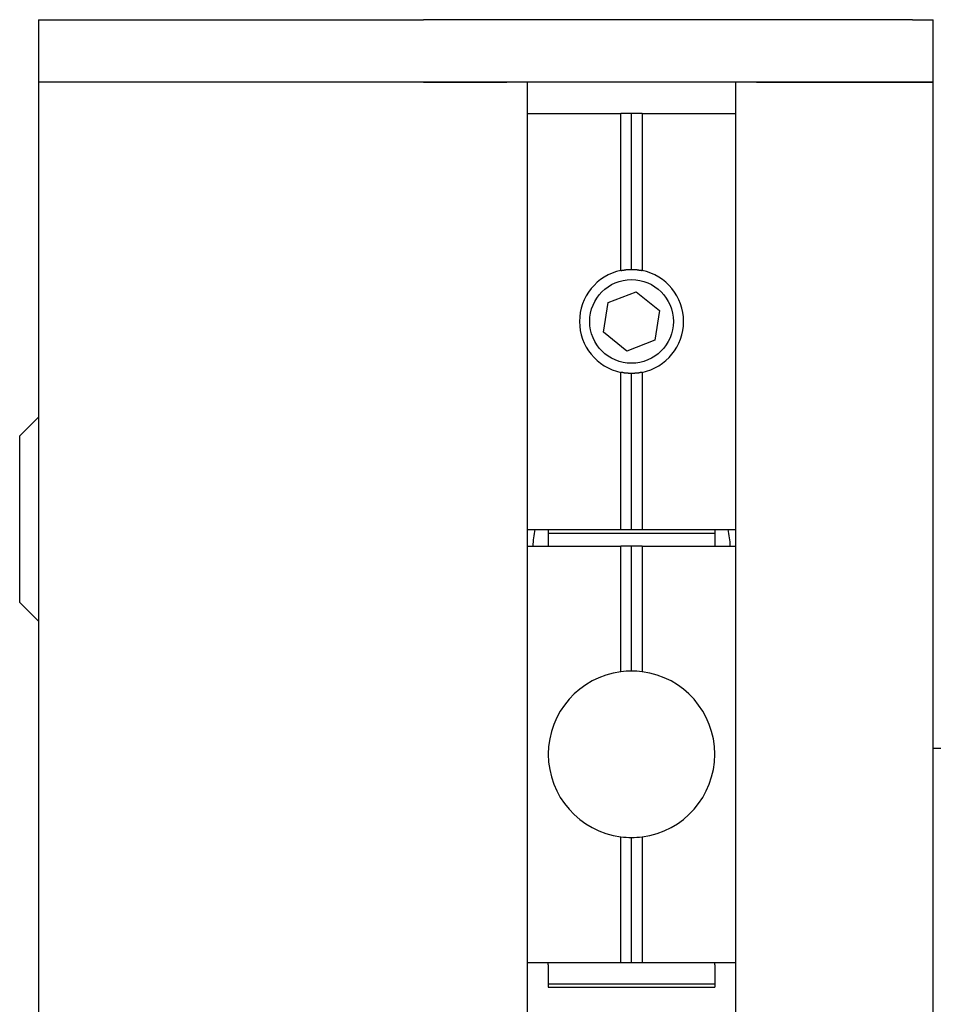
# Model space of a CAD drawing. Extents: x 1107 to 4046, y 937 to 3355.
# Tile 412 of 656: x 2081 to 2125, y 2717 to 2764. Entities that reach past the tile are written whole.
import ezdxf

# ---------------------------------------------------------------- set-up
doc = ezdxf.new("R2010")
doc.units = 0
doc.layers.add('KF_VIDA_L___C_REAR', color=7, linetype='CONTINUOUS')

# ---------------------------------------------------------------- blocks, each defined once
blk = doc.blocks.new('KF_VIDA_L___C_REAR')
at = {"layer": 'KF_VIDA_L___C_REAR'}
for p, q in [((-105, 1075), (-86.5, 1075)), ((-105, 1075), (-105, 1072)), ((-63, 1075), (-86.5, 1075)), ((-63, 1075), (-62, 1075)), ((-62, 1072), (-62, 1075)), ((-86.5, 1072), (-105, 1072)), ((-86.5, 1072), (-105, 1072)), ((-105, 1072), (-105, 908)), ((-63, 1072), (-86.5, 1072)), ((-86.5, 1072), (-82.5, 1072)), ((-81.5, 946.356158), (-81.5, 1072)), ((-71.5, 1072), (-71.5, 946.356158)), ((-70.5, 1072), (-63, 1072)), ((-62, 1072), (-63, 1072)), ((-63, 1072), (-62, 1072)), ((-62, 908), (-62, 1072)), ((-81.5, 1070.5), (-77.01, 1070.5)), ((-77.01, 1062.947427), (-77.01, 1070.5)), ((-76.5, 1070.5), (-77.01, 1070.5)), ((-76.5, 1063), (-76.5, 1070.5)), ((-75.99, 1070.5), (-76.5, 1070.5)), ((-75.99, 1070.5), (-75.99, 1062.947427)), ((-75.99, 1070.5), (-71.5, 1070.5)), ((-77.623818, 1061.405741), (-76.277514, 1061.926125)), ((-76.277514, 1061.926125), (-75.153696, 1061.020384)), ((-77.846304, 1059.979616), (-77.623818, 1061.405741)), ((-75.153696, 1061.020384), (-75.376182, 1059.594259)), ((-76.722486, 1059.073875), (-77.846304, 1059.979616)), ((-75.376182, 1059.594259), (-76.722486, 1059.073875)), ((-77.01, 1050.5), (-77.01, 1058.052573)), ((-76.5, 1050.5), (-76.5, 1058)), ((-75.99, 1058.052573), (-75.99, 1050.5)), ((-105.9, 1055), (-105, 1055.9)), ((-105.9, 1047), (-105.9, 1055)), ((-81.5, 1050.5), (-77.01, 1050.5)), ((-80.5, 1050.5), (-80.5, 1050.331847)), ((-77.01, 1050.5), (-76.5, 1050.5)), ((-76.5, 1050.5), (-75.99, 1050.5)), ((-75.99, 1050.5), (-71.5, 1050.5)), ((-72.5, 1050.5), (-72.5, 1050.331847)), ((-80.5, 1050.331847), (-80.5, 1049.7)), ((-80.5, 1050.331847), (-72.5, 1050.331847)), ((-72.5, 1050.331847), (-72.5, 1049.7)), ((-81.5, 1049.7), (-77.01, 1049.7)), ((-77.01, 1043.667354), (-77.01, 1049.7)), ((-76.5, 1049.7), (-77.01, 1049.7)), ((-76.5, 1043.7), (-76.5, 1049.7)), ((-75.99, 1049.7), (-76.5, 1049.7)), ((-75.99, 1049.7), (-75.99, 1043.667354)), ((-75.99, 1049.7), (-71.5, 1049.7)), ((-105.9, 1047), (-105, 1046.1)), ((-62, 1040), (62, 1040)), ((-77.01, 1029.7), (-77.01, 1035.732646)), ((-76.5, 1029.7), (-76.5, 1035.7)), ((-75.99, 1035.732646), (-75.99, 1029.7)), ((-81.5, 1029.7), (-77.01, 1029.7)), ((-80.5, 1029.588535), (-80.5, 1029.7)), ((-77.01, 1029.7), (-76.5, 1029.7)), ((-76.5, 1029.7), (-75.99, 1029.7)), ((-75.99, 1029.7), (-71.5, 1029.7)), ((-72.5, 1029.588535), (-72.5, 1029.7)), ((-80.5, 1029.588535), (-80.5, 1028.668153)), ((-72.5, 1029.588535), (-72.5, 1028.668153)), ((-80.5, 1028.668153), (-80.5, 1028.5)), ((-80.5, 1028.668153), (-72.5, 1028.668153)), ((-72.5, 1028.668153), (-72.5, 1028.5)), ((-80.5, 1028.5), (-72.5, 1028.5))]:
    blk.add_line(p, q, dxfattribs=at)
for points in [[(-77.01, 1062.95, 0), (-77.006, 1062.95, 0), (-77.0021, 1062.95, 0), (-76.9981, 1062.95, 0), (-76.9942, 1062.95, 0), (-76.9902, 1062.95, 0), (-76.9863, 1062.95, 0), (-76.9823, 1062.95, 0), (-76.9783, 1062.95, 0), (-76.9744, 1062.95, 0), (-76.9704, 1062.96, 0), (-76.9664, 1062.96, 0), (-76.9625, 1062.96, 0), (-76.9585, 1062.96, 0), (-76.9545, 1062.96, 0), (-76.9505, 1062.96, 0), (-76.9466, 1062.96, 0), (-76.9426, 1062.96, 0), (-76.9386, 1062.96, 0), (-76.9346, 1062.96, 0), (-76.9306, 1062.96, 0), (-76.9267, 1062.96, 0), (-76.9227, 1062.96, 0), (-76.9187, 1062.96, 0), (-76.9147, 1062.97, 0), (-76.9107, 1062.97, 0), (-76.9067, 1062.97, 0), (-76.9027, 1062.97, 0), (-76.8987, 1062.97, 0), (-76.8948, 1062.97, 0), (-76.8908, 1062.97, 0), (-76.8868, 1062.97, 0), (-76.8828, 1062.97, 0), (-76.8788, 1062.97, 0), (-76.8748, 1062.97, 0), (-76.8708, 1062.97, 0), (-76.8668, 1062.97, 0), (-76.8628, 1062.97, 0), (-76.8588, 1062.97, 0), (-76.8548, 1062.97, 0), (-76.8507, 1062.98, 0), (-76.8467, 1062.98, 0), (-76.8427, 1062.98, 0), (-76.8387, 1062.98, 0), (-76.8347, 1062.98, 0), (-76.8307, 1062.98, 0), (-76.8267, 1062.98, 0), (-76.8227, 1062.98, 0), (-76.8187, 1062.98, 0), (-76.8147, 1062.98, 0), (-76.8106, 1062.98, 0), (-76.8066, 1062.98, 0), (-76.8026, 1062.98, 0), (-76.7986, 1062.98, 0), (-76.7946, 1062.98, 0), (-76.7905, 1062.98, 0), (-76.7865, 1062.98, 0), (-76.7825, 1062.98, 0), (-76.7785, 1062.98, 0), (-76.7745, 1062.98, 0), (-76.7704, 1062.99, 0), (-76.7664, 1062.99, 0), (-76.7624, 1062.99, 0), (-76.7584, 1062.99, 0), (-76.7543, 1062.99, 0), (-76.7503, 1062.99, 0), (-76.7463, 1062.99, 0), (-76.7423, 1062.99, 0), (-76.7382, 1062.99, 0), (-76.7342, 1062.99, 0), (-76.7302, 1062.99, 0), (-76.7261, 1062.99, 0), (-76.7221, 1062.99, 0), (-76.7181, 1062.99, 0), (-76.714, 1062.99, 0), (-76.71, 1062.99, 0), (-76.706, 1062.99, 0), (-76.7019, 1062.99, 0), (-76.6979, 1062.99, 0), (-76.6939, 1062.99, 0), (-76.6898, 1062.99, 0), (-76.6858, 1062.99, 0), (-76.6818, 1062.99, 0), (-76.6777, 1062.99, 0), (-76.6737, 1062.99, 0), (-76.6697, 1062.99, 0), (-76.6656, 1062.99, 0), (-76.6616, 1062.99, 0), (-76.6575, 1063, 0), (-76.6535, 1063, 0), (-76.6495, 1063, 0), (-76.6454, 1063, 0), (-76.6414, 1063, 0), (-76.6373, 1063, 0), (-76.6333, 1063, 0), (-76.6293, 1063, 0), (-76.6252, 1063, 0), (-76.6212, 1063, 0), (-76.6171, 1063, 0), (-76.6131, 1063, 0), (-76.6091, 1063, 0), (-76.605, 1063, 0), (-76.601, 1063, 0), (-76.5969, 1063, 0), (-76.5929, 1063, 0), (-76.5889, 1063, 0), (-76.5848, 1063, 0), (-76.5808, 1063, 0), (-76.5767, 1063, 0), (-76.5727, 1063, 0), (-76.5687, 1063, 0), (-76.5646, 1063, 0), (-76.5606, 1063, 0), (-76.5565, 1063, 0), (-76.5525, 1063, 0), (-76.5485, 1063, 0), (-76.5444, 1063, 0), (-76.5404, 1063, 0), (-76.5363, 1063, 0), (-76.5323, 1063, 0), (-76.5283, 1063, 0), (-76.5242, 1063, 0), (-76.5202, 1063, 0), (-76.5162, 1063, 0), (-76.5121, 1063, 0), (-76.5081, 1063, 0), (-76.504, 1063, 0), (-76.5, 1063, 0)], [(-76.5, 1063, 0), (-76.496, 1063, 0), (-76.4919, 1063, 0), (-76.4879, 1063, 0), (-76.4838, 1063, 0), (-76.4798, 1063, 0), (-76.4758, 1063, 0), (-76.4717, 1063, 0), (-76.4677, 1063, 0), (-76.4637, 1063, 0), (-76.4596, 1063, 0), (-76.4556, 1063, 0), (-76.4515, 1063, 0), (-76.4475, 1063, 0), (-76.4435, 1063, 0), (-76.4394, 1063, 0), (-76.4354, 1063, 0), (-76.4313, 1063, 0), (-76.4273, 1063, 0), (-76.4233, 1063, 0), (-76.4192, 1063, 0), (-76.4152, 1063, 0), (-76.4111, 1063, 0), (-76.4071, 1063, 0), (-76.4031, 1063, 0), (-76.399, 1063, 0), (-76.395, 1063, 0), (-76.3909, 1063, 0), (-76.3869, 1063, 0), (-76.3829, 1063, 0), (-76.3788, 1063, 0), (-76.3748, 1063, 0), (-76.3707, 1063, 0), (-76.3667, 1063, 0), (-76.3627, 1063, 0), (-76.3586, 1063, 0), (-76.3546, 1063, 0), (-76.3505, 1063, 0), (-76.3465, 1063, 0), (-76.3425, 1063, 0), (-76.3384, 1062.99, 0), (-76.3344, 1062.99, 0), (-76.3303, 1062.99, 0), (-76.3263, 1062.99, 0), (-76.3223, 1062.99, 0), (-76.3182, 1062.99, 0), (-76.3142, 1062.99, 0), (-76.3102, 1062.99, 0), (-76.3061, 1062.99, 0), (-76.3021, 1062.99, 0), (-76.2981, 1062.99, 0), (-76.294, 1062.99, 0), (-76.29, 1062.99, 0), (-76.286, 1062.99, 0), (-76.2819, 1062.99, 0), (-76.2779, 1062.99, 0), (-76.2739, 1062.99, 0), (-76.2698, 1062.99, 0), (-76.2658, 1062.99, 0), (-76.2618, 1062.99, 0), (-76.2577, 1062.99, 0), (-76.2537, 1062.99, 0), (-76.2497, 1062.99, 0), (-76.2457, 1062.99, 0), (-76.2416, 1062.99, 0), (-76.2376, 1062.99, 0), (-76.2336, 1062.99, 0), (-76.2296, 1062.99, 0), (-76.2255, 1062.98, 0), (-76.2215, 1062.98, 0), (-76.2175, 1062.98, 0), (-76.2135, 1062.98, 0), (-76.2095, 1062.98, 0), (-76.2054, 1062.98, 0), (-76.2014, 1062.98, 0), (-76.1974, 1062.98, 0), (-76.1934, 1062.98, 0), (-76.1894, 1062.98, 0), (-76.1853, 1062.98, 0), (-76.1813, 1062.98, 0), (-76.1773, 1062.98, 0), (-76.1733, 1062.98, 0), (-76.1693, 1062.98, 0), (-76.1653, 1062.98, 0), (-76.1613, 1062.98, 0), (-76.1573, 1062.98, 0), (-76.1533, 1062.98, 0), (-76.1493, 1062.98, 0), (-76.1452, 1062.97, 0), (-76.1412, 1062.97, 0), (-76.1372, 1062.97, 0), (-76.1332, 1062.97, 0), (-76.1292, 1062.97, 0), (-76.1252, 1062.97, 0), (-76.1212, 1062.97, 0), (-76.1172, 1062.97, 0), (-76.1132, 1062.97, 0), (-76.1092, 1062.97, 0), (-76.1052, 1062.97, 0), (-76.1013, 1062.97, 0), (-76.0973, 1062.97, 0), (-76.0933, 1062.97, 0), (-76.0893, 1062.97, 0), (-76.0853, 1062.97, 0), (-76.0813, 1062.96, 0), (-76.0773, 1062.96, 0), (-76.0733, 1062.96, 0), (-76.0694, 1062.96, 0), (-76.0654, 1062.96, 0), (-76.0614, 1062.96, 0), (-76.0574, 1062.96, 0), (-76.0534, 1062.96, 0), (-76.0495, 1062.96, 0), (-76.0455, 1062.96, 0), (-76.0415, 1062.96, 0), (-76.0375, 1062.96, 0), (-76.0336, 1062.96, 0), (-76.0296, 1062.96, 0), (-76.0256, 1062.95, 0), (-76.0217, 1062.95, 0), (-76.0177, 1062.95, 0), (-76.0137, 1062.95, 0), (-76.0098, 1062.95, 0), (-76.0058, 1062.95, 0), (-76.0019, 1062.95, 0), (-75.9979, 1062.95, 0), (-75.994, 1062.95, 0), (-75.99, 1062.95, 0)], [(-76.5, 1058, 0), (-76.504, 1058, 0), (-76.5081, 1058, 0), (-76.5121, 1058, 0), (-76.5162, 1058, 0), (-76.5202, 1058, 0), (-76.5242, 1058, 0), (-76.5283, 1058, 0), (-76.5323, 1058, 0), (-76.5363, 1058, 0), (-76.5404, 1058, 0), (-76.5444, 1058, 0), (-76.5485, 1058, 0), (-76.5525, 1058, 0), (-76.5565, 1058, 0), (-76.5606, 1058, 0), (-76.5646, 1058, 0), (-76.5687, 1058, 0), (-76.5727, 1058, 0), (-76.5767, 1058, 0), (-76.5808, 1058, 0), (-76.5848, 1058, 0), (-76.5889, 1058, 0), (-76.5929, 1058, 0), (-76.5969, 1058, 0), (-76.601, 1058, 0), (-76.605, 1058, 0), (-76.6091, 1058, 0), (-76.6131, 1058, 0), (-76.6171, 1058, 0), (-76.6212, 1058, 0), (-76.6252, 1058, 0), (-76.6293, 1058, 0), (-76.6333, 1058, 0), (-76.6373, 1058, 0), (-76.6414, 1058, 0), (-76.6454, 1058, 0), (-76.6495, 1058, 0), (-76.6535, 1058, 0), (-76.6575, 1058, 0), (-76.6616, 1058.01, 0), (-76.6656, 1058.01, 0), (-76.6697, 1058.01, 0), (-76.6737, 1058.01, 0), (-76.6777, 1058.01, 0), (-76.6818, 1058.01, 0), (-76.6858, 1058.01, 0), (-76.6898, 1058.01, 0), (-76.6939, 1058.01, 0), (-76.6979, 1058.01, 0), (-76.7019, 1058.01, 0), (-76.706, 1058.01, 0), (-76.71, 1058.01, 0), (-76.714, 1058.01, 0), (-76.7181, 1058.01, 0), (-76.7221, 1058.01, 0), (-76.7261, 1058.01, 0), (-76.7302, 1058.01, 0), (-76.7342, 1058.01, 0), (-76.7382, 1058.01, 0), (-76.7423, 1058.01, 0), (-76.7463, 1058.01, 0), (-76.7503, 1058.01, 0), (-76.7543, 1058.01, 0), (-76.7584, 1058.01, 0), (-76.7624, 1058.01, 0), (-76.7664, 1058.01, 0), (-76.7704, 1058.01, 0), (-76.7745, 1058.02, 0), (-76.7785, 1058.02, 0), (-76.7825, 1058.02, 0), (-76.7865, 1058.02, 0), (-76.7905, 1058.02, 0), (-76.7946, 1058.02, 0), (-76.7986, 1058.02, 0), (-76.8026, 1058.02, 0), (-76.8066, 1058.02, 0), (-76.8106, 1058.02, 0), (-76.8147, 1058.02, 0), (-76.8187, 1058.02, 0), (-76.8227, 1058.02, 0), (-76.8267, 1058.02, 0), (-76.8307, 1058.02, 0), (-76.8347, 1058.02, 0), (-76.8387, 1058.02, 0), (-76.8427, 1058.02, 0), (-76.8467, 1058.02, 0), (-76.8507, 1058.02, 0), (-76.8548, 1058.03, 0), (-76.8588, 1058.03, 0), (-76.8628, 1058.03, 0), (-76.8668, 1058.03, 0), (-76.8708, 1058.03, 0), (-76.8748, 1058.03, 0), (-76.8788, 1058.03, 0), (-76.8828, 1058.03, 0), (-76.8868, 1058.03, 0), (-76.8908, 1058.03, 0), (-76.8948, 1058.03, 0), (-76.8987, 1058.03, 0), (-76.9027, 1058.03, 0), (-76.9067, 1058.03, 0), (-76.9107, 1058.03, 0), (-76.9147, 1058.03, 0), (-76.9187, 1058.04, 0), (-76.9227, 1058.04, 0), (-76.9267, 1058.04, 0), (-76.9306, 1058.04, 0), (-76.9346, 1058.04, 0), (-76.9386, 1058.04, 0), (-76.9426, 1058.04, 0), (-76.9466, 1058.04, 0), (-76.9505, 1058.04, 0), (-76.9545, 1058.04, 0), (-76.9585, 1058.04, 0), (-76.9625, 1058.04, 0), (-76.9664, 1058.04, 0), (-76.9704, 1058.04, 0), (-76.9744, 1058.05, 0), (-76.9783, 1058.05, 0), (-76.9823, 1058.05, 0), (-76.9863, 1058.05, 0), (-76.9902, 1058.05, 0), (-76.9942, 1058.05, 0), (-76.9981, 1058.05, 0), (-77.0021, 1058.05, 0), (-77.006, 1058.05, 0), (-77.01, 1058.05, 0)], [(-75.99, 1058.05, 0), (-75.994, 1058.05, 0), (-75.9979, 1058.05, 0), (-76.0019, 1058.05, 0), (-76.0058, 1058.05, 0), (-76.0098, 1058.05, 0), (-76.0137, 1058.05, 0), (-76.0177, 1058.05, 0), (-76.0217, 1058.05, 0), (-76.0256, 1058.05, 0), (-76.0296, 1058.04, 0), (-76.0336, 1058.04, 0), (-76.0375, 1058.04, 0), (-76.0415, 1058.04, 0), (-76.0455, 1058.04, 0), (-76.0495, 1058.04, 0), (-76.0534, 1058.04, 0), (-76.0574, 1058.04, 0), (-76.0614, 1058.04, 0), (-76.0654, 1058.04, 0), (-76.0694, 1058.04, 0), (-76.0733, 1058.04, 0), (-76.0773, 1058.04, 0), (-76.0813, 1058.04, 0), (-76.0853, 1058.03, 0), (-76.0893, 1058.03, 0), (-76.0933, 1058.03, 0), (-76.0973, 1058.03, 0), (-76.1013, 1058.03, 0), (-76.1052, 1058.03, 0), (-76.1092, 1058.03, 0), (-76.1132, 1058.03, 0), (-76.1172, 1058.03, 0), (-76.1212, 1058.03, 0), (-76.1252, 1058.03, 0), (-76.1292, 1058.03, 0), (-76.1332, 1058.03, 0), (-76.1372, 1058.03, 0), (-76.1412, 1058.03, 0), (-76.1452, 1058.03, 0), (-76.1493, 1058.02, 0), (-76.1533, 1058.02, 0), (-76.1573, 1058.02, 0), (-76.1613, 1058.02, 0), (-76.1653, 1058.02, 0), (-76.1693, 1058.02, 0), (-76.1733, 1058.02, 0), (-76.1773, 1058.02, 0), (-76.1813, 1058.02, 0), (-76.1853, 1058.02, 0), (-76.1894, 1058.02, 0), (-76.1934, 1058.02, 0), (-76.1974, 1058.02, 0), (-76.2014, 1058.02, 0), (-76.2054, 1058.02, 0), (-76.2095, 1058.02, 0), (-76.2135, 1058.02, 0), (-76.2175, 1058.02, 0), (-76.2215, 1058.02, 0), (-76.2255, 1058.02, 0), (-76.2296, 1058.01, 0), (-76.2336, 1058.01, 0), (-76.2376, 1058.01, 0), (-76.2416, 1058.01, 0), (-76.2457, 1058.01, 0), (-76.2497, 1058.01, 0), (-76.2537, 1058.01, 0), (-76.2577, 1058.01, 0), (-76.2618, 1058.01, 0), (-76.2658, 1058.01, 0), (-76.2698, 1058.01, 0), (-76.2739, 1058.01, 0), (-76.2779, 1058.01, 0), (-76.2819, 1058.01, 0), (-76.286, 1058.01, 0), (-76.29, 1058.01, 0), (-76.294, 1058.01, 0), (-76.2981, 1058.01, 0), (-76.3021, 1058.01, 0), (-76.3061, 1058.01, 0), (-76.3102, 1058.01, 0), (-76.3142, 1058.01, 0), (-76.3182, 1058.01, 0), (-76.3223, 1058.01, 0), (-76.3263, 1058.01, 0), (-76.3303, 1058.01, 0), (-76.3344, 1058.01, 0), (-76.3384, 1058.01, 0), (-76.3425, 1058, 0), (-76.3465, 1058, 0), (-76.3505, 1058, 0), (-76.3546, 1058, 0), (-76.3586, 1058, 0), (-76.3627, 1058, 0), (-76.3667, 1058, 0), (-76.3707, 1058, 0), (-76.3748, 1058, 0), (-76.3788, 1058, 0), (-76.3829, 1058, 0), (-76.3869, 1058, 0), (-76.3909, 1058, 0), (-76.395, 1058, 0), (-76.399, 1058, 0), (-76.4031, 1058, 0), (-76.4071, 1058, 0), (-76.4111, 1058, 0), (-76.4152, 1058, 0), (-76.4192, 1058, 0), (-76.4233, 1058, 0), (-76.4273, 1058, 0), (-76.4313, 1058, 0), (-76.4354, 1058, 0), (-76.4394, 1058, 0), (-76.4435, 1058, 0), (-76.4475, 1058, 0), (-76.4515, 1058, 0), (-76.4556, 1058, 0), (-76.4596, 1058, 0), (-76.4637, 1058, 0), (-76.4677, 1058, 0), (-76.4717, 1058, 0), (-76.4758, 1058, 0), (-76.4798, 1058, 0), (-76.4838, 1058, 0), (-76.4879, 1058, 0), (-76.4919, 1058, 0), (-76.496, 1058, 0), (-76.5, 1058, 0)]]:
    blk.add_polyline3d(points, dxfattribs=at)
blk.add_circle((-76.5, 1060.5), 2.00924, dxfattribs=at)
for centre, radius, start, end in [((-76.5, 1060.5), 2.5, 101.7709663, 258.2290337), ((-76.5, 1060.5), 2.5, 281.7709663, 78.2290337), ((-76.5, 1049.5), 4.75, 167.8468025, 177.5868327), ((-76.5, 1049.5), 4.75, 2.4131673, 12.1531975), ((-76.5, 1039.7), 4, 97.3251507, 262.6748493), ((-76.5, 1039.7), 4, 90, 97.3251507), ((-76.5, 1039.7), 4, 82.6748493, 90), ((-76.5, 1039.7), 4, 277.3251507, 82.6748493), ((-76.5, 1039.7), 4, 262.6748493, 270), ((-76.5, 1039.7), 4, 270, 277.3251507)]:
    blk.add_arc(centre, radius, start, end, dxfattribs=at)

msp = doc.modelspace()

# ---------------------------------------------------------------- block references
at = {"layer": 'KF_VIDA_L___C_REAR'}
msp.add_blockref('KF_VIDA_L___C_REAR', (2186.979, 1689.213), dxfattribs=at)

doc.saveas('drawing.dxf')
